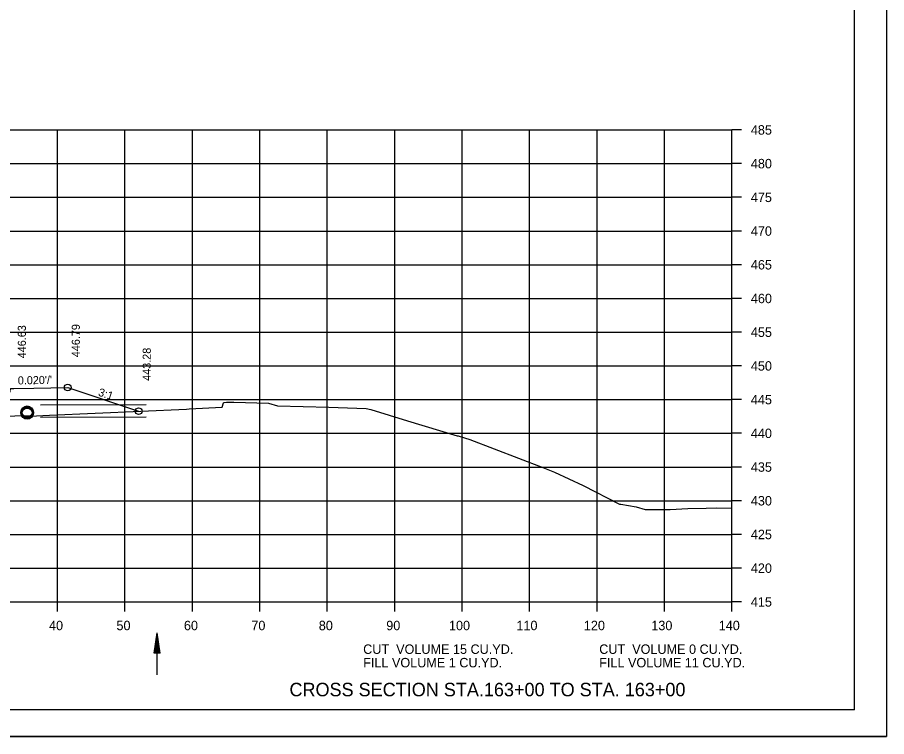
# Model space of a CAD drawing. Extents: x 1538688 to 1540766, y 656250 to 671912.
# Drawn here: x 1538892.2 to 1539021.1, y 667858.1 to 667964.8 of the extents above; entities that cross this region are included whole.
import ezdxf

# ---------------------------------------------------------------- set-up
doc = ezdxf.new("R2010")
doc.units = 0
for name, color, linetype in [('15', 7, 'Continuous'), ('18', 7, 'Continuous'), ('20', 7, 'Continuous'), ('22', 7, 'Continuous'), ('26', 7, 'Continuous'), ('39', 7, 'Continuous'), ('41', 7, 'Continuous'), ('42', 7, 'Continuous'), ('Borings', 7, 'Continuous'), ('Horizontal Alignment', 7, 'Continuous'), ('RipRap', 7, 'Continuous')]:
    doc.layers.add(name, color=color, linetype=linetype)

msp = doc.modelspace()

# ---------------------------------------------------------------- linework, layer by layer
at = {"layer": '15'}
for p, q in [((1538912.52, 667870.52), (1538912.97, 667873.52)), ((1538912.59, 667870.52), (1538912.97, 667873.02)), ((1538913.42, 667870.52), (1538912.97, 667873.52)), ((1538913.34, 667870.52), (1538912.97, 667873.02)), ((1538912.67, 667870.52), (1538912.97, 667872.5)), ((1538912.74, 667870.52), (1538912.97, 667872)), ((1538912.82, 667870.52), (1538912.97, 667871.49)), ((1538913.26, 667870.52), (1538912.97, 667872.5)), ((1538913.19, 667870.52), (1538912.97, 667872)), ((1538913.11, 667870.52), (1538912.97, 667871.49)), ((1538913.42, 667870.52), (1538912.52, 667870.52)), ((1538912.89, 667870.52), (1538912.97, 667870.99)), ((1538913.04, 667870.52), (1538912.97, 667870.99))]:
    msp.add_line(p, q, dxfattribs=at)
at = {"layer": '18'}
msp.add_lwpolyline([(1538878.79, 667905.25), (1538893.12, 667905.76), (1538894, 667905.7), (1538894.09, 667905.68), (1538897.01, 667905.81), (1538917.29, 667906.73), (1538917.7, 667906.75), (1538922.59, 667906.99), (1538922.8, 667907.66), (1538922.88, 667907.69), (1538923.25, 667907.73), (1538924.28, 667907.76), (1538924.3, 667907.76), (1538929.48, 667907.62), (1538930.8, 667907.23), (1538938.4, 667907.01), (1538938.43, 667907.01), (1538943.96, 667906.79), (1538944.64, 667906.64), (1538950.05, 667904.97), (1538957.43, 667902.76), (1538957.56, 667902.75), (1538959.29, 667902.2), (1538970.13, 667898.05), (1538971.89, 667897.39), (1538976.12, 667895.41), (1538981.5, 667892.6), (1538981.7, 667892.62), (1538983.96, 667892.25), (1538985.3, 667891.81), (1538989.02, 667891.82), (1538991.65, 667891.96), (1538994.37, 667892.03), (1538995.92, 667892.07), (1538998.18, 667892.05)], dxfattribs=at)
at = {"layer": '20'}
msp.add_lwpolyline([(1538769.04, 667923.34), (1538812.98, 667908.69), (1538816.67, 667909.92), (1538821.67, 667909.82), (1538824.67, 667909.76), (1538825.17, 667909.76), (1538825.18, 667909.26), (1538826.18, 667909.28), (1538858.18, 667909.92), (1538890.18, 667909.28), (1538891.18, 667909.26), (1538891.19, 667909.76), (1538891.69, 667909.76), (1538894.69, 667909.82), (1538899.69, 667909.92), (1538910.21, 667906.41)], dxfattribs=at)
at = {"layer": '22'}
for p, q in [((1538718.18, 667948.13), (1538998.18, 667948.13)), ((1538718.18, 667948.13), (1538998.18, 667948.13)), ((1538898.18, 667878.13), (1538898.18, 667948.13)), ((1538898.18, 667878.13), (1538898.18, 667948.13)), ((1538908.18, 667878.13), (1538908.18, 667948.13)), ((1538908.18, 667878.13), (1538908.18, 667948.13)), ((1538918.18, 667878.13), (1538918.18, 667948.13)), ((1538918.18, 667878.13), (1538918.18, 667948.13)), ((1538928.18, 667878.13), (1538928.18, 667948.13)), ((1538928.18, 667878.13), (1538928.18, 667948.13)), ((1538938.18, 667878.13), (1538938.18, 667948.13)), ((1538938.18, 667878.13), (1538938.18, 667948.13)), ((1538948.18, 667878.13), (1538948.18, 667948.13)), ((1538948.18, 667878.13), (1538948.18, 667948.13)), ((1538958.18, 667878.13), (1538958.18, 667948.13)), ((1538958.18, 667878.13), (1538958.18, 667948.13)), ((1538968.18, 667878.13), (1538968.18, 667948.13)), ((1538968.18, 667878.13), (1538968.18, 667948.13)), ((1538978.18, 667878.13), (1538978.18, 667948.13)), ((1538978.18, 667878.13), (1538978.18, 667948.13)), ((1538988.18, 667878.13), (1538988.18, 667948.13)), ((1538988.18, 667878.13), (1538988.18, 667948.13)), ((1538998.18, 667878.13), (1538998.18, 667948.13)), ((1538998.18, 667878.13), (1538998.18, 667948.13)), ((1538718.18, 667943.13), (1538998.18, 667943.13)), ((1538718.18, 667943.13), (1538998.18, 667943.13)), ((1538718.18, 667938.13), (1538998.18, 667938.13)), ((1538718.18, 667938.13), (1538998.18, 667938.13)), ((1538718.18, 667933.13), (1538998.18, 667933.13)), ((1538718.18, 667933.13), (1538998.18, 667933.13)), ((1538718.18, 667928.13), (1538998.18, 667928.13)), ((1538718.18, 667928.13), (1538998.18, 667928.13)), ((1538718.18, 667923.13), (1538998.18, 667923.13)), ((1538718.18, 667923.13), (1538998.18, 667923.13)), ((1538718.18, 667918.13), (1538998.18, 667918.13)), ((1538718.18, 667918.13), (1538998.18, 667918.13)), ((1538718.18, 667913.13), (1538998.18, 667913.13)), ((1538718.18, 667913.13), (1538998.18, 667913.13)), ((1538718.18, 667908.13), (1538998.18, 667908.13)), ((1538718.18, 667908.13), (1538998.18, 667908.13)), ((1538718.18, 667903.13), (1538998.18, 667903.13)), ((1538718.18, 667898.13), (1538998.18, 667898.13)), ((1538718.18, 667898.13), (1538998.18, 667898.13)), ((1538718.18, 667893.13), (1538998.18, 667893.13)), ((1538718.18, 667893.13), (1538998.18, 667893.13)), ((1538718.18, 667888.13), (1538998.18, 667888.13)), ((1538718.18, 667888.13), (1538998.18, 667888.13)), ((1538718.18, 667883.13), (1538998.18, 667883.13)), ((1538718.18, 667883.13), (1538998.18, 667883.13)), ((1538718.18, 667878.13), (1538998.18, 667878.13)), ((1538718.18, 667878.13), (1538998.18, 667878.13))]:
    msp.add_line(p, q, dxfattribs=at)
at = {"layer": '26'}
for p, q in [((1538911.33, 667907.38), (1538895.68, 667907.31)), ((1538911.33, 667905.54), (1538895.68, 667905.48)), ((1538687.78, 667858.15), (1539021.11, 667858.15))]:
    msp.add_line(p, q, dxfattribs=at)
msp.add_lwpolyline([(1538687.77, 668071.49), (1539021.11, 668071.49), (1539021.11, 667858.15), (1538687.77, 667858.15)], close=True, dxfattribs=at)
for centre, radius in [((1538899.69, 667909.92), 0.5), ((1538893.68, 667906.28), 0.917), ((1538893.68, 667906.13), 0.917), ((1538910.21, 667906.41), 0.5)]:
    msp.add_circle(centre, radius, dxfattribs=at)
at = {"layer": '39'}
msp.add_line((1538912.97, 667867.33), (1538912.97, 667873.52), dxfattribs=at)
for centre in [(1538893.68, 667906.28), (1538893.68, 667906.13)]:
    msp.add_circle(centre, 0.75, dxfattribs=at)
at = {"layer": 'Borings'}
for p, q in [((1538998.18, 667878.13), (1538998.18, 667948.13)), ((1538999.58, 667948.13), (1538998.18, 667948.13)), ((1538999.58, 667943.13), (1538998.18, 667943.13)), ((1538999.58, 667938.13), (1538998.18, 667938.13)), ((1538999.58, 667933.13), (1538998.18, 667933.13)), ((1538999.58, 667928.13), (1538998.18, 667928.13)), ((1538999.58, 667923.13), (1538998.18, 667923.13)), ((1538999.58, 667918.13), (1538998.18, 667918.13)), ((1538999.58, 667913.13), (1538998.18, 667913.13)), ((1538999.58, 667908.13), (1538998.18, 667908.13)), ((1538999.58, 667903.13), (1538998.18, 667903.13)), ((1538999.58, 667898.13), (1538998.18, 667898.13)), ((1538999.58, 667893.13), (1538998.18, 667893.13)), ((1538999.58, 667888.13), (1538998.18, 667888.13)), ((1538999.58, 667883.13), (1538998.18, 667883.13)), ((1538718.18, 667878.13), (1538998.18, 667878.13)), ((1538898.18, 667876.73), (1538898.18, 667878.13)), ((1538908.18, 667876.73), (1538908.18, 667878.13)), ((1538918.18, 667876.73), (1538918.18, 667878.13)), ((1538928.18, 667876.73), (1538928.18, 667878.13)), ((1538938.18, 667876.73), (1538938.18, 667878.13)), ((1538948.18, 667876.73), (1538948.18, 667878.13)), ((1538958.18, 667876.73), (1538958.18, 667878.13)), ((1538968.18, 667876.73), (1538968.18, 667878.13)), ((1538978.18, 667876.73), (1538978.18, 667878.13)), ((1538988.18, 667876.73), (1538988.18, 667878.13)), ((1538998.18, 667876.73), (1538998.18, 667878.13)), ((1538999.58, 667878.13), (1538998.18, 667878.13))]:
    msp.add_line(p, q, dxfattribs=at)
at = {"layer": 'RipRap'}
for q in [(1539016.36, 668067.59), (1538700.18, 667862.13)]:
    msp.add_line((1539016.36, 667862.13), q, dxfattribs=at)

# ---------------------------------------------------------------- texts
at = {"layer": '15'}
msp.add_text('CROSS SECTION STA.163+00 TO STA. 163+00', height=2, dxfattribs=at).set_placement((1538932.57, 667864.13))
at = {"layer": '41'}
for s, p in [('446.79', (1538901.49, 667914.42)), ('446.63', (1538893.49, 667914.26)), ('443.28', (1538912.01, 667910.91))]:
    msp.add_text(s, height=1.2, rotation=90, dxfattribs=at).set_placement(p)
at = {"layer": '42'}
for s, rotation, p in [("0.020'/'", 1.1458, (1538892.3, 667910.37)), ('3:1', 341.5651, (1538904.11, 667908.74))]:
    msp.add_text(s, height=1.2, rotation=rotation, dxfattribs=at).set_placement(p)
at = {"layer": 'Horizontal Alignment'}
for s, p in [('485', (1539000.98, 667947.43)), ('480', (1539000.98, 667942.43)), ('475', (1539000.98, 667937.43)), ('470', (1539000.98, 667932.43)), ('465', (1539000.98, 667927.43)), ('460', (1539000.98, 667922.43)), ('455', (1539000.98, 667917.43)), ('450', (1539000.98, 667912.43)), ('445', (1539000.98, 667907.43)), ('440', (1539000.98, 667902.43)), ('435', (1539000.98, 667897.43)), ('430', (1539000.98, 667892.43)), ('425', (1539000.98, 667887.43)), ('420', (1539000.98, 667882.43)), ('415', (1539000.98, 667877.43)), ('40', (1538896.92, 667873.93)), ('50', (1538906.92, 667873.93)), ('60', (1538916.92, 667873.93)), ('70', (1538926.92, 667873.93)), ('80', (1538936.92, 667873.93)), ('90', (1538946.92, 667873.93)), ('100', (1538956.22, 667873.93)), ('110', (1538966.22, 667873.93)), ('120', (1538976.22, 667873.93)), ('130', (1538986.22, 667873.93)), ('140', (1538996.22, 667873.93)), ('CUT  VOLUME 15 CU.YD.', (1538943.5, 667870.42)), ('CUT  VOLUME 0 CU.YD.', (1538978.5, 667870.42)), ('FILL VOLUME 1 CU.YD.', (1538943.5, 667868.42)), ('FILL VOLUME 11 CU.YD.', (1538978.5, 667868.42))]:
    msp.add_text(s, height=1.4, dxfattribs=at).set_placement(p)

doc.saveas('drawing.dxf')
